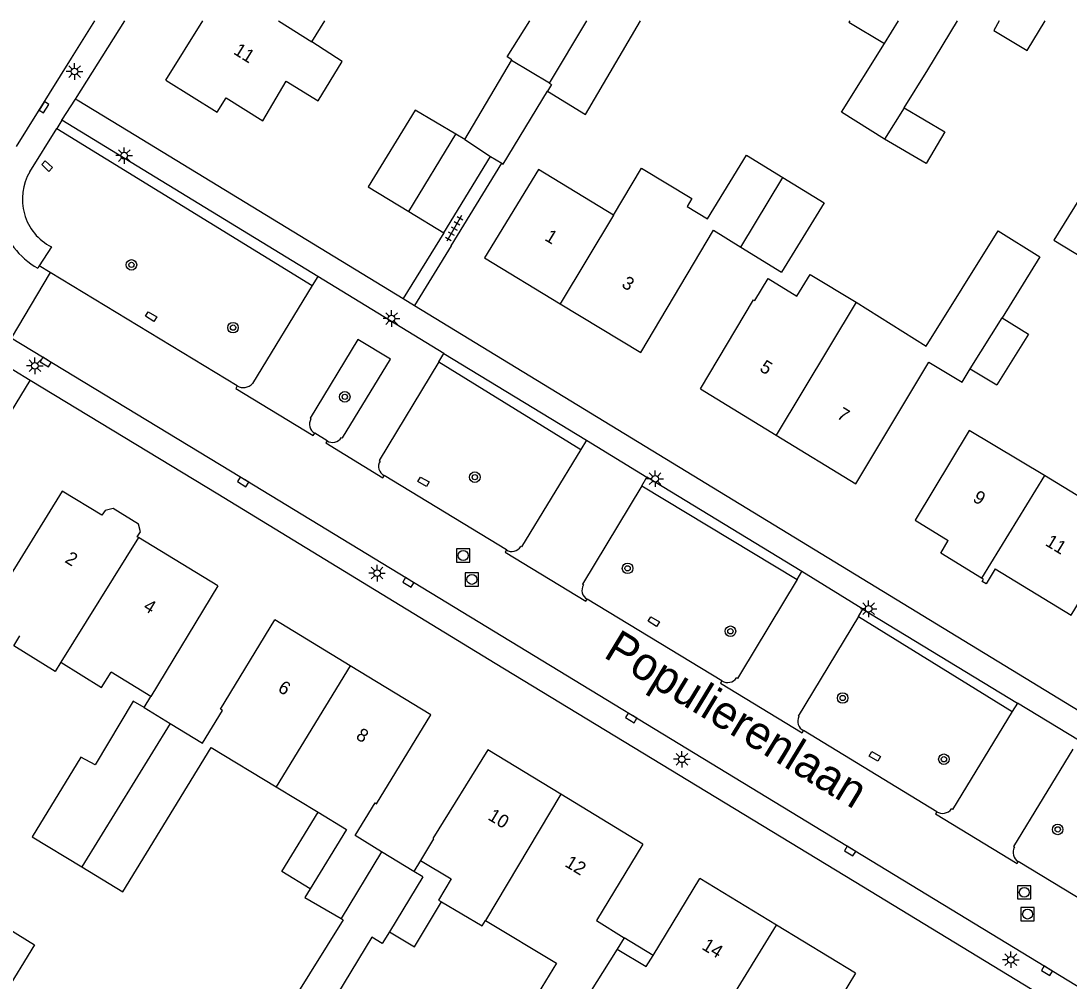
# Model space of a CAD drawing. Extents: x 136000 to 141000, y 400494 to 402006.
# Drawn here: x 138221.7 to 138301.1, y 401927.3 to 402000 of the extents above; entities that cross this region are included whole.
import ezdxf

# ---------------------------------------------------------------- set-up
doc = ezdxf.new("R2010")
doc.units = 0
for name, color, linetype in [('gg-afsc-erfafscheiding', 7, 'Continuous'), ('gg-anno-huisnummerreeks BGT', 7, 'Continuous'), ('gg-anno-openbare ruimte label', 7, 'Continuous'), ('gg-bbg-bijgebouw', 7, 'Continuous'), ('gg-bbg-gedigitaliseerde bebouwing', 7, 'Continuous'), ('gg-bbg-gedigitaliseerde bijgebouw', 7, 'Continuous'), ('gg-bbg-hoofdgebouw', 7, 'Continuous'), ('gg-bbg-luifel en loopbrug', 7, 'Continuous'), ('gg-bbg-tussenscheiding', 7, 'Continuous'), ('gg-knt-verharding', 7, 'Continuous'), ('gg-knt-verharding nz', 7, 'Continuous'), ('gt-grn-groengrens', 7, 'Continuous'), ('gt-grn-weggrens', 7, 'Continuous'), ('gt-symb-boom', 7, 'Continuous'), ('gt-symb-kolk', 7, 'Continuous'), ('gt-symb-kolk center center', 7, 'Continuous'), ('gt-symb-lichtmast', 7, 'Continuous'), ('gt-symb-rioolschacht', 7, 'Continuous'), ('gt-symb-tegel verharding', 7, 'Continuous')]:
    doc.layers.add(name, color=color, linetype=linetype)

# ---------------------------------------------------------------- blocks, each defined once
blk = doc.blocks.new('gt0-KOLK')
at = {"layer": 'gt-symb-kolk'}
blk.add_lwpolyline([(0, 0), (0.375, 0), (0.375, 0.4), (-0.375, 0.4), (-0.375, 0), (0, 0)], dxfattribs=at)
blk = doc.blocks.new('gt0-KOLKCC')
at = {"layer": 'gt-symb-kolk center center'}
blk.add_lwpolyline([(-0.375, 0.2), (0.375, 0.2), (0.375, -0.2), (-0.375, -0.2)], close=True, dxfattribs=at)
blk = doc.blocks.new('gt0-LMAST')
at = {"layer": 'gt-symb-lichtmast'}
for p, q in [((-0.182, 0.173), (-0.447, 0.438)), ((-0.005, 0.246), (-0.005, 0.621)), ((0.172, 0.173), (0.437, 0.438)), ((-0.255, -0.004), (-0.63, -0.004)), ((-0.182, -0.181), (-0.447, -0.446)), ((-0.005, -0.254), (-0.005, -0.629)), ((0.437, -0.446), (0.172, -0.181)), ((0.245, -0.004), (0.62, -0.004))]:
    blk.add_line(p, q, dxfattribs=at)
blk.add_circle((-0.005, -0.004), 0.25, dxfattribs=at)
blk = doc.blocks.new('gt0-BOOM')
at = {"layer": 'gt-symb-boom'}
for radius in [0.4, 0.2]:
    blk.add_circle((0, 0), radius, dxfattribs=at)
blk = doc.blocks.new('gt0-TEG1')
at = {"layer": 'gt-symb-tegel verharding'}
for p, q in [((-1.125, 0), (1.125, 0)), ((-0.9, -0.25), (-0.9, 0.25)), ((-0.45, -0.25), (-0.45, 0.25)), ((0, -0.25), (0, 0.25)), ((0.45, -0.25), (0.45, 0.25)), ((0.9, -0.25), (0.9, 0.25))]:
    blk.add_line(p, q, dxfattribs=at)
blk = doc.blocks.new('gt0-RS')
at = {"layer": 'gt-symb-rioolschacht'}
blk.add_lwpolyline([(-0.5, -0.5), (0.5, -0.5), (0.5, 0.5), (-0.5, 0.5)], close=True, dxfattribs=at)
blk.add_circle((0, 0), 0.375, dxfattribs=at)

msp = doc.modelspace()

# ---------------------------------------------------------------- linework, layer by layer
at = {"layer": 'gg-afsc-erfafscheiding'}
for p, q in [((138254.338, 401982.974), (138258.174, 401989.219)), ((138214.515, 401959.764), (138222.445, 401972.772)), ((138231.071, 401947.997), (138231.58, 401948.835))]:
    msp.add_line(p, q, dxfattribs=at)
at = {"layer": 'gg-bbg-bijgebouw'}
for p, q in [((138261.63, 401994.671), (138264.512, 401992.918)), ((138255.376, 401991.017), (138254.688, 401991.423)), ((138253.797, 401983.961), (138257.322, 401989.737)), ((138257.322, 401989.737), (138258.174, 401989.219)), ((138248.049, 401987.448), (138251.128, 401985.58)), ((138251.128, 401985.58), (138253.797, 401983.961)), ((138276.289, 401982.877), (138279.376, 401980.985)), ((138293.668, 401973.656), (138295.674, 401972.437)), ((138231.071, 401947.997), (138233.055, 401946.791)), ((138251.514, 401935.588), (138249.063, 401937.078)), ((138252.199, 401935.171), (138251.514, 401935.588))]:
    msp.add_line(p, q, dxfattribs=at)
for points in [[(138258.174, 401989.219), (138258.269, 401989.161), (138261.63, 401994.671)], [(138254.688, 401991.423), (138251.609, 401993.24), (138248.049, 401987.448)]]:
    msp.add_lwpolyline(points, dxfattribs=at)
at = {"layer": 'gg-bbg-gedigitaliseerde bebouwing'}
for p, q in [((138243.778, 401998.411), (138244.76, 402000)), ((138246.084, 401996.931), (138243.778, 401998.411)), ((138299.281, 401965.568), (138293.594, 401968.984)), ((138231.58, 401948.835), (138228.578, 401950.687)), ((138241.086, 401942.002), (138244.257, 401940.073)), ((138256.932, 401931.855), (138262.331, 401928.636))]:
    msp.add_line(p, q, dxfattribs=at)
for points in [[(138295.868, 402000), (138295.44, 401999.29), (138297.989, 401997.753), (138299.344, 402000)], [(138272.207, 401985.958), (138273.758, 401985.008), (138276.713, 401989.828), (138279.465, 401988.142)], [(138266.629, 401985.302), (138260.952, 401988.761), (138256.871, 401982.06)], [(138266.629, 401985.302), (138268.758, 401988.845), (138272.567, 401986.557), (138272.207, 401985.958)], [(138285.017, 401978.691), (138290.332, 401975.376), (138295.774, 401984.103), (138298.949, 401982.124), (138296.08, 401977.524)], [(138280.533, 401979.16), (138281.533, 401980.807), (138285.017, 401978.691)], [(138301.311, 401954.99), (138305.46, 401961.803), (138299.281, 401965.568)], [(138224.764, 401951.422), (138224.331, 401950.727), (138221.198, 401952.678), (138221.67, 401953.436)], [(138224.764, 401951.422), (138227.852, 401949.513), (138228.578, 401950.687)], [(138226.37, 401935.928), (138229.455, 401934.037), (138236.149, 401944.96), (138241.086, 401942.002)], [(138244.257, 401940.073), (138246.41, 401938.763), (138243.665, 401934.266)], [(138252.007, 401936.415), (138254.347, 401935.02), (138253.392, 401933.417), (138253.61, 401933.287)], [(138243.665, 401934.266), (138243.259, 401933.601), (138246.007, 401932.009)], [(138253.61, 401933.287), (138256.691, 401931.45), (138256.932, 401931.855)], [(138218.452, 401929.132), (138220.019, 401931.703), (138222.767, 401930.028), (138220.431, 401926.195), (138222.445, 401924.968)], [(138262.331, 401928.636), (138259.262, 401923.645), (138259.433, 401923.539)]]:
    msp.add_lwpolyline(points, dxfattribs=at)
at = {"layer": 'gg-bbg-gedigitaliseerde bijgebouw'}
for p, q in [((138264.512, 401992.918), (138268.691, 402000)), ((138255.376, 401991.017), (138258.911, 401997.007)), ((138288.658, 401993.419), (138287.179, 401991.055)), ((138252.199, 401935.171), (138249.662, 401930.998))]:
    msp.add_line(p, q, dxfattribs=at)
for points in [[(138258.911, 401997.007), (138258.941, 401997.059), (138258.593, 401997.277), (138260.3, 402000)], [(138284.537, 402000), (138284.478, 401999.903), (138287.158, 401998.286)], [(138288.658, 401993.419), (138290.457, 401996.296), (138292.691, 402000)], [(138287.179, 401991.055), (138283.913, 401993.097), (138287.158, 401998.286)], [(138302.678, 401987.725), (138299.991, 401983.409), (138303.215, 401981.464), (138309.12, 401991.252)], [(138279.465, 401988.142), (138282.589, 401986.227), (138279.376, 401980.985)], [(138296.08, 401977.524), (138298.072, 401976.282), (138295.674, 401972.437)], [(138231.071, 401947.997), (138230.249, 401948.488), (138227.358, 401943.645), (138226.295, 401944.237), (138222.599, 401938.206), (138226.37, 401935.928)], [(138246.007, 401932.009), (138246.156, 401931.923), (138242.388, 401925.875)], [(138249.662, 401930.998), (138249.124, 401930.114), (138248.338, 401930.592), (138244.637, 401924.507), (138242.388, 401925.875)]]:
    msp.add_lwpolyline(points, dxfattribs=at)
at = {"layer": 'gg-bbg-hoofdgebouw'}
for p, q in [((138232.717, 401995.514), (138235.515, 402000)), ((138256.871, 401982.06), (138262.594, 401978.586)), ((138262.594, 401978.586), (138268.701, 401974.88)), ((138273.221, 401972.14), (138278.961, 401968.624)), ((138278.961, 401968.624), (138284.986, 401964.933)), ((138293.594, 401968.984), (138289.491, 401962.176)), ((138289.491, 401962.176), (138292.005, 401960.648)), ((138230.65, 401960.876), (138230.564, 401960.928)), ((138236.671, 401957.22), (138230.65, 401960.876)), ((138295.555, 401958.49), (138301.311, 401954.99)), ((138236.671, 401957.22), (138231.58, 401948.835)), ((138246.693, 401951.149), (138240.971, 401954.63)), ((138252.791, 401947.44), (138246.693, 401951.149)), ((138262.638, 401941.426), (138257.118, 401944.781)), ((138268.851, 401937.65), (138262.638, 401941.426)), ((138269.632, 401929.219), (138273.19, 401935.04)), ((138278.989, 401931.518), (138273.19, 401935.04)), ((138284.981, 401927.88), (138278.989, 401931.518)), ((138267.45, 401930.553), (138266.925, 401929.701)), ((138266.925, 401929.701), (138269.124, 401928.388)), ((138269.124, 401928.388), (138269.632, 401929.219))]:
    msp.add_line(p, q, dxfattribs=at)
for points in [[(138240.073, 401992.435), (138241.829, 401995.44), (138244.258, 401993.959), (138246.084, 401996.931)], [(138232.717, 401995.514), (138236.62, 401993.08), (138237.297, 401994.166), (138240.073, 401992.435)], [(138268.701, 401974.88), (138274.222, 401984.144), (138276.289, 401982.877)], [(138273.221, 401972.14), (138277.254, 401978.884), (138277.349, 401978.828), (138278.354, 401980.483), (138280.533, 401979.16)], [(138284.986, 401964.933), (138290.524, 401974.152), (138293.047, 401972.634), (138293.668, 401973.656)], [(138227.882, 401962.556), (138224.861, 401964.39), (138220.741, 401957.66), (138220.941, 401957.5)], [(138230.564, 401960.928), (138230.804, 401961.304), (138230.653, 401961.891), (138228.722, 401963.073), (138228.128, 401962.918), (138227.882, 401962.556)], [(138294.524, 401957.802), (138291.435, 401959.681), (138292.005, 401960.648)], [(138295.555, 401958.49), (138294.871, 401957.365), (138294.564, 401957.531), (138294.667, 401957.715), (138294.524, 401957.802)], [(138233.055, 401946.791), (138235.51, 401945.298), (138237.022, 401947.773), (138236.86, 401947.872), (138240.971, 401954.63)], [(138249.063, 401937.078), (138247.064, 401938.294), (138248.571, 401940.772), (138248.691, 401940.699), (138252.791, 401947.44)], [(138257.118, 401944.781), (138252.956, 401938.074), (138253.003, 401938.045), (138252.007, 401936.415)], [(138268.851, 401937.65), (138265.347, 401931.864), (138267.45, 401930.553)], [(138284.981, 401927.88), (138280.899, 401921.15), (138280.739, 401921.247)]]:
    msp.add_lwpolyline(points, dxfattribs=at)
at = {"layer": 'gg-bbg-luifel en loopbrug'}
for p, q in [((138252.007, 401936.415), (138251.514, 401935.588)), ((138269.632, 401929.219), (138267.45, 401930.553))]:
    msp.add_line(p, q, dxfattribs=at)
for points in [[(138288.658, 401993.419), (138291.74, 401991.615), (138290.332, 401989.209), (138287.179, 401991.055)], [(138243.665, 401934.266), (138241.519, 401935.572), (138244.257, 401940.073)], [(138249.662, 401930.998), (138251.568, 401929.862), (138253.61, 401933.287)]]:
    msp.add_lwpolyline(points, dxfattribs=at)
at = {"layer": 'gg-bbg-tussenscheiding'}
for p, q in [((138241.255, 402000), (138243.778, 401998.411)), ((138261.781, 401995.278), (138264.626, 402000)), ((138287.158, 401998.286), (138288.23, 402000)), ((138261.781, 401995.278), (138258.911, 401997.007)), ((138251.128, 401985.58), (138254.688, 401991.423)), ((138255.376, 401991.017), (138257.322, 401989.737)), ((138276.289, 401982.877), (138279.465, 401988.142)), ((138266.629, 401985.302), (138262.594, 401978.586)), ((138285.017, 401978.691), (138278.961, 401968.624)), ((138293.668, 401973.656), (138296.08, 401977.524)), ((138299.281, 401965.568), (138294.524, 401957.802)), ((138230.65, 401960.876), (138224.764, 401951.422)), ((138246.693, 401951.149), (138241.086, 401942.002)), ((138233.055, 401946.791), (138226.37, 401935.928)), ((138262.638, 401941.426), (138256.932, 401931.855)), ((138249.063, 401937.078), (138246.007, 401932.009)), ((138274.855, 401924.816), (138278.989, 401931.518)), ((138266.925, 401929.701), (138262.022, 401921.938))]:
    msp.add_line(p, q, dxfattribs=at)
msp.add_lwpolyline([(138261.781, 401995.278), (138261.939, 401995.183), (138261.63, 401994.671)], dxfattribs=at)
at = {"layer": 'gg-knt-verharding'}
for p, q in [((138225.888, 401994.089), (138229.612, 402000)), ((138224.838, 401992.474), (138224.458, 401991.862)), ((138244.23, 401980.643), (138224.838, 401992.474)), ((138222.424, 401988.579), (138224.458, 401991.862)), ((138229.865, 401991.68), (138250.695, 401978.979)), ((138253.797, 401983.961), (138250.695, 401978.979)), ((138254.338, 401982.974), (138251.556, 401978.454)), ((138224.053, 401982.88), (138223.126, 401981.452)), ((138223.126, 401981.452), (138223.015, 401981.281)), ((138223.953, 401980.95), (138223.126, 401981.452)), ((138223.953, 401980.95), (138221.001, 401975.982)), ((138238.117, 401972.351), (138223.953, 401980.95)), ((138244.23, 401980.643), (138243.809, 401979.951)), ((138243.809, 401979.951), (138239.301, 401972.539)), ((138251.556, 401978.454), (138316.679, 401938.746)), ((138222.445, 401972.772), (138218.877, 401974.934)), ((138253.398, 401974.176), (138253.783, 401974.813)), ((138253.783, 401974.813), (138264.585, 401968.245)), ((138244.935, 401968.192), (138244.004, 401968.767)), ((138264.585, 401968.245), (138264.16, 401967.545)), ((138258.521, 401959.929), (138249.264, 401965.573)), ((138268.787, 401964.8), (138269.173, 401965.438)), ((138280.908, 401958.29), (138269.173, 401965.438)), ((138280.552, 401957.699), (138280.908, 401958.29)), ((138274.851, 401950.012), (138264.64, 401956.201)), ((138285.196, 401954.901), (138285.529, 401955.451)), ((138285.529, 401955.451), (138297.235, 401948.337)), ((138297.235, 401948.337), (138296.848, 401947.704)), ((138291.125, 401940.106), (138281.035, 401946.25))]:
    msp.add_line(p, q, dxfattribs=at)
for points in [[(138221.415, 401990.499), (138225.567, 401997.172), (138227.338, 402000)], [(138225.888, 401994.089), (138226.011, 401994.03), (138229.865, 401991.68)], [(138328.885, 401910.375), (138297.653, 401929.4), (138237.617, 401965.909), (138221.001, 401975.982)], [(138246.033, 401968.459), (138246.108, 401968.416), (138249.755, 401974.393), (138247.282, 401975.884), (138243.657, 401969.904), (138243.721, 401969.859)], [(138253.398, 401974.176), (138248.884, 401966.709), (138248.953, 401966.665)], [(138327.848, 401908.671), (138285.589, 401934.388), (138257.684, 401951.34), (138236.669, 401964.15), (138222.445, 401972.772)], [(138264.16, 401967.545), (138259.678, 401960.166), (138259.61, 401960.201)], [(138268.787, 401964.8), (138264.28, 401957.333), (138264.354, 401957.286)], [(138280.552, 401957.699), (138276.251, 401950.565), (138276.023, 401950.207), (138275.963, 401950.243)], [(138285.196, 401954.901), (138280.618, 401947.353), (138280.686, 401947.308)], [(138296.848, 401947.704), (138292.309, 401940.281), (138292.242, 401940.324)], [(138301.436, 401944.839), (138296.943, 401937.469), (138297.014, 401937.425)], [(138307.149, 401930.307), (138306.689, 401930.584), (138306.703, 401930.628), (138297.3, 401936.325)]]:
    msp.add_lwpolyline(points, dxfattribs=at)
for centre, radius, start, end in [((138225.967, 401986.487), 5.985, 148.19462, 240.4448), ((138225.93, 401986.499), 4.076, 149.31341, 242.59066), ((138238.584, 401973.232), 0.997, 242.07496, 315.96968), ((138244.405, 401969.454), 0.795, 149.33079, 239.72719), ((138245.349, 401968.88), 0.803, 238.95346, 328.38116), ((138249.612, 401966.262), 0.772, 148.584, 243.20975), ((138258.933, 401960.595), 0.783, 238.26458, 329.78314), ((138265.034, 401956.885), 0.789, 149.44885, 240.08506), ((138275.284, 401950.718), 0.828, 238.46361, 325.00712), ((138281.347, 401946.939), 0.757, 150.84171, 245.6704), ((138291.567, 401940.811), 0.832, 237.88669, 324.20001), ((138297.715, 401937.02), 0.809, 149.96692, 239.18151)]:
    msp.add_arc(centre, radius, start, end, dxfattribs=at)
at = {"layer": 'gg-knt-verharding nz'}
for p, q in [((138253.783, 401974.813), (138244.23, 401980.643)), ((138264.585, 401968.245), (138269.173, 401965.438)), ((138285.529, 401955.451), (138280.908, 401958.29)), ((138301.854, 401945.525), (138297.235, 401948.337))]:
    msp.add_line(p, q, dxfattribs=at)
for points in [[(138238.117, 401972.351), (138238.022, 401972.17), (138243.893, 401968.606), (138244.004, 401968.767)], [(138244.935, 401968.192), (138244.833, 401968.044), (138249.159, 401965.4), (138249.264, 401965.573)], [(138258.521, 401959.929), (138258.42, 401959.762), (138264.538, 401956.048), (138264.64, 401956.201)], [(138274.851, 401950.012), (138274.753, 401949.844), (138280.932, 401946.081), (138281.035, 401946.25)], [(138291.125, 401940.106), (138291.023, 401939.95), (138297.21, 401936.178), (138297.3, 401936.325)]]:
    msp.add_lwpolyline(points, dxfattribs=at)
at = {"layer": 'gt-grn-groengrens'}
for p, q in [((138224.458, 401991.862), (138243.809, 401979.951)), ((138253.398, 401974.176), (138264.16, 401967.545)), ((138268.787, 401964.8), (138280.552, 401957.699)), ((138285.196, 401954.901), (138296.848, 401947.704))]:
    msp.add_line(p, q, dxfattribs=at)
at = {"layer": 'gt-grn-weggrens'}
for p, q in [((138224.838, 401992.474), (138225.888, 401994.089)), ((138250.695, 401978.979), (138251.556, 401978.454))]:
    msp.add_line(p, q, dxfattribs=at)

# ---------------------------------------------------------------- block references
at = {"layer": 'gt-symb-boom'}
for p in [(138230.119, 401981.524), (138237.815, 401976.772), (138246.28, 401971.53), (138256.132, 401965.443), (138267.707, 401958.539), (138275.497, 401953.773), (138284, 401948.717), (138291.67, 401944.078), (138300.291, 401938.765)]:
    msp.add_blockref('gt0-BOOM', p, dxfattribs=at)
at = {"layer": 'gt-symb-kolk'}
for p, rotation in [((138223.327, 401993.571), -121.8924667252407), ((138223.724, 401974.331), 148.90477105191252), ((138238.683, 401965.26), 148.73454384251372), ((138251.199, 401957.649), 148.69438561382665), ((138268.082, 401947.383), 148.69438561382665), ((138284.669, 401937.296), 148.69438561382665), ((138299.58, 401928.227), 148.6653125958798)]:
    msp.add_blockref('gt0-KOLK', p, dxfattribs=dict(at, rotation=rotation))
at = {"layer": 'gt-symb-kolk center center'}
for p, rotation in [((138223.729, 401989.007), -43.48205703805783), ((138231.609, 401977.61), -31.605916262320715), ((138252.25, 401965.095), -29.981101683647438), ((138269.688, 401954.503), -31.46476004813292), ((138286.44, 401944.303), -30.711865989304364)]:
    msp.add_blockref('gt0-KOLKCC', p, dxfattribs=dict(at, rotation=rotation))
at = {"layer": 'gt-symb-lichtmast'}
for p in [(138225.813, 401996.176), (138229.573, 401989.804), (138249.83, 401977.462), (138222.806, 401973.883), (138269.798, 401965.332), (138248.731, 401958.18), (138285.973, 401955.481), (138271.825, 401944.078), (138296.745, 401928.898)]:
    msp.add_blockref('gt0-LMAST', p, dxfattribs=at)
at = {"layer": 'gt-symb-rioolschacht'}
for p in [(138255.252, 401959.512), (138255.908, 401957.7), (138297.757, 401933.997), (138298.009, 401932.35)]:
    msp.add_blockref('gt0-RS', p, dxfattribs=at)
at = {"layer": 'gt-symb-tegel verharding', "rotation": -120.07902586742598}
msp.add_blockref('gt0-TEG1', (138254.567, 401984.285), dxfattribs=at)

# ---------------------------------------------------------------- texts
at = {"layer": 'gg-anno-huisnummerreeks BGT'}
for s, rotation, p in [('11', 328, (138237.783, 401997.548)), ('1', 328.7, (138261.359, 401983.432)), ('3', 328.7, (138267.182, 401979.897)), ('5', 328.5, (138277.639, 401973.539)), ('7', 328.5, (138283.488, 401969.956)), ('9', 328.7, (138293.787, 401963.661)), ('11', 328.7, (138299.285, 401960.319)), ('2', 328.7, (138225.01, 401959.037)), ('4', 328.7, (138230.943, 401955.434)), ('6', 328.7, (138241.141, 401949.259)), ('8', 328.7, (138247.052, 401945.664)), ('10', 328.7, (138257.056, 401939.554)), ('12', 328.7, (138262.887, 401936.01)), ('14', 328.7, (138273.261, 401929.733))]:
    msp.add_text(s, height=1, rotation=rotation, dxfattribs=at).set_placement(p)
at = {"layer": 'gg-anno-openbare ruimte label'}
msp.add_text('Populierenlaan', height=2.5, rotation=328.7, dxfattribs=at).set_placement((138265.795, 401951.857))

doc.saveas('drawing.dxf')
